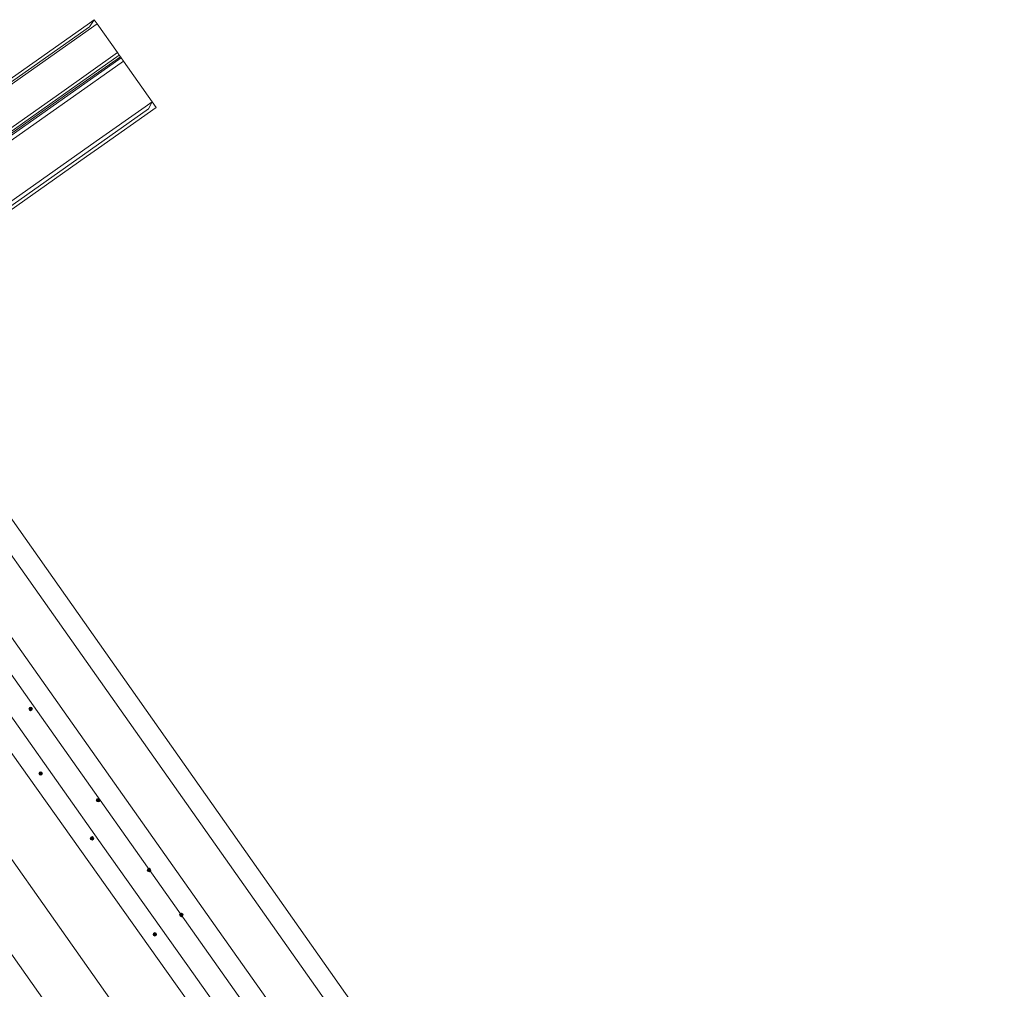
# Model space of a CAD drawing. Header units: metres. Extents: x 138165 to 154469, y 480134 to 494189.
# Tile 838 of 1056: x 146300 to 146439, y 488600 to 488736. Entities that reach past the tile are written whole.
import ezdxf

# ---------------------------------------------------------------- set-up
doc = ezdxf.new("R2010")
doc.units = ezdxf.units.M
doc.header["$LTSCALE"] = 0.001
doc.header["$MEASUREMENT"] = 0
for name, color, linetype, lineweight in [('TOP-L-terrein schutting raster hek leuning', 7, 'Continuous', 0), ('TOP-L-topo objecten punt', 7, 'Continuous', 0), ('TOP-L-topo objecten vlak', 7, 'Continuous', 0), ('TOP-L-water beschoeiing', 7, 'Continuous', 0)]:
    doc.layers.add(name, color=color, linetype=linetype, lineweight=lineweight)

# ---------------------------------------------------------------- blocks, each defined once
blk = doc.blocks.new('24')
at = {"layer": 'TOP-L-topo objecten punt', "color": 7, "linetype": 'Continuous', "lineweight": 0}
for radius in [0.025, 0.0182, 0.0115, 0.005]:
    blk.add_circle((0, 0), radius, dxfattribs=at)

msp = doc.modelspace()

# ---------------------------------------------------------------- linework, layer by layer
at = {"layer": 'TOP-L-terrein schutting raster hek leuning', "flags": 128}
for points in [[(146310.98, 488736.22), (146310.3, 488735.22), (146214.2, 488667.51)], [(146314.76, 488730.85), (146271.45, 488700.31), (146265.48, 488696.1), (146263.01, 488694.36), (146260.16, 488692.35), (146258.12, 488690.92), (146221.8, 488665.31), (146218.09, 488662.69), (146217.72, 488662.43)], [(146319.12, 488724.67), (146318.63, 488723.67), (146276.12, 488693.7), (146270.15, 488689.49), (146267.68, 488687.75), (146264.84, 488685.74), (146262.82, 488684.32), (146223.19, 488656.38), (146222.36, 488655.79)]]:
    msp.add_lwpolyline(points, dxfattribs=at)
at = {"layer": 'TOP-L-topo objecten vlak', "flags": 128}
for points in [[(146311.38, 488735.64), (146310.98, 488736.22), (146309.98, 488735.51), (146270.09, 488707.41), (146267.65, 488705.69), (146261.68, 488701.48), (146259.21, 488699.74), (146256.35, 488697.73), (146254.3, 488696.28), (146247.62, 488691.57), (146241.3, 488687.12), (146234.37, 488682.23), (146228.08, 488677.81), (146226.4, 488676.62), (146226.05, 488676.4), (146220.71, 488672.65), (146217.98, 488670.7), (146218.24, 488670.33), (146218.38, 488670.13)], [(146311.38, 488735.64), (146303.26, 488729.92), (146276.31, 488710.93), (146270.49, 488706.84), (146268.06, 488705.12), (146262.08, 488700.91), (146259.61, 488699.17), (146256.75, 488697.16), (146254.71, 488695.72), (146248.02, 488691.01), (146241.69, 488686.55), (146234.77, 488681.67), (146228.48, 488677.24), (146221.14, 488672.07), (146218.38, 488670.13)], [(146314.25, 488731.58), (146311.38, 488735.64)], [(146221.26, 488666.07), (146224.09, 488668.07), (146231.35, 488673.18), (146237.63, 488677.61), (146244.55, 488682.49), (146250.87, 488686.94), (146257.58, 488691.67), (146258.22, 488692.12), (146259.62, 488693.11), (146262.47, 488695.12), (146264.94, 488696.86), (146270.92, 488701.06), (146273.35, 488702.78), (146276.59, 488705.06), (146279.41, 488707.04), (146306.39, 488726.04), (146314.25, 488731.58)], [(146314.5, 488731.22), (146314.25, 488731.58)], [(146221.55, 488665.66), (146224.38, 488667.66), (146231.63, 488672.78), (146237.92, 488677.21), (146244.83, 488682.09), (146251.15, 488686.54), (146257.86, 488691.28), (146259.9, 488692.71), (146262.75, 488694.72), (146265.22, 488696.47), (146271.19, 488700.68), (146273.62, 488702.39), (146279.68, 488706.66), (146306.64, 488725.68), (146314.5, 488731.22)], [(146314.65, 488731.01), (146306.79, 488725.48), (146279.82, 488706.47), (146273.76, 488702.2), (146271.33, 488700.48), (146265.36, 488696.27), (146262.89, 488694.53), (146260.04, 488692.52), (146258, 488691.09), (146251.28, 488686.36), (146244.96, 488681.9), (146238.05, 488677.03), (146231.76, 488672.6), (146224.51, 488667.49), (146221.68, 488665.49)], [(146315.1, 488730.37), (146307.24, 488724.84), (146280.26, 488705.85), (146277.42, 488703.86), (146274.2, 488701.58), (146271.77, 488699.86), (146265.8, 488695.65), (146263.33, 488693.9), (146260.48, 488691.89), (146259.07, 488690.89), (146258.45, 488690.45), (146251.73, 488685.72), (146245.41, 488681.27), (146238.49, 488676.4), (146232.21, 488671.97), (146224.97, 488666.87), (146222.12, 488664.86)], [(146314.65, 488731.01), (146314.5, 488731.22)], [(146315.1, 488730.37), (146314.76, 488730.85), (146314.65, 488731.01)], [(146319.12, 488724.67), (146315.1, 488730.37)], [(146226.18, 488659.14), (146226.49, 488658.7), (146226.74, 488658.35), (146229.53, 488660.31), (146229.93, 488660.58), (146231.15, 488661.45), (146233.62, 488663.18), (146235.07, 488664.2), (146235.26, 488664.35), (146235.37, 488664.43), (146235.68, 488664.65), (146236.81, 488665.44), (146243.1, 488669.88), (146250, 488674.74), (146256.32, 488679.19), (146276.38, 488693.33), (146278.8, 488695.04), (146282.91, 488697.93), (146284.57, 488699.11), (146309.9, 488716.96), (146311.56, 488718.12), (146319.7, 488723.86), (146319.12, 488724.67)], [(146226.18, 488659.14), (146229.13, 488661.22), (146236.25, 488666.23), (146242.54, 488670.67), (146249.45, 488675.54), (146255.76, 488679.99), (146262.51, 488684.75), (146263.1, 488685.16), (146264.53, 488686.17), (146267.38, 488688.17), (146269.85, 488689.91), (146275.82, 488694.12), (146278.25, 488695.83), (146281.44, 488698.08), (146284.26, 488700.07), (146311.25, 488719.12), (146318.12, 488723.97), (146319.12, 488724.67)], [(146369.62, 488566.1), (146278.8, 488695.04)], [(146276.38, 488693.33), (146370.37, 488560.09)], [(146270.92, 488689.48), (146328.55, 488607.93), (146372.27, 488546.07), (146380.26, 488534.77), (146404.51, 488500.46), (146426.05, 488469.97), (146439.07, 488451.54)], [(146436.55, 488449.84), (146422.11, 488470.28), (146400.79, 488500.45), (146377.83, 488532.94), (146373.91, 488538.49), (146367.11, 488548.12), (146324.78, 488608.02), (146302.98, 488638.86), (146268.45, 488687.74)], [(146265.6, 488685.74), (146300.24, 488636.8), (146312.2, 488619.91), (146324.93, 488601.94), (146366.02, 488543.89), (146375.18, 488530.95), (146396.77, 488500.46), (146418.14, 488470.26), (146433.88, 488448.03)], [(146431.9, 488446.68), (146415.74, 488469.4), (146393.96, 488500), (146362.78, 488543.83), (146321.16, 488602.32), (146263.08, 488683.96)], [(146318.7, 488590.59), (146284.36, 488639.28), (146256.32, 488679.19)], [(146312.38, 488586.19), (146278.36, 488634.44), (146250, 488674.74)]]:
    msp.add_lwpolyline(points, dxfattribs=at)
at = {"layer": 'TOP-L-water beschoeiing', "flags": 128}
msp.add_lwpolyline([(146369.62, 488566.1), (146278.8, 488695.04)], dxfattribs=at)

# ---------------------------------------------------------------- block references
at = {"layer": 'TOP-L-topo objecten punt', "xscale": 10, "yscale": 10, "zscale": 10}
for p in [(146302.01, 488639.23), (146303.42, 488630.14), (146311.51, 488626.39), (146310.66, 488621.01), (146318.68, 488616.56), (146323.23, 488610.24), (146319.5, 488607.5)]:
    msp.add_blockref('24', p, dxfattribs=at)

doc.saveas('drawing.dxf')
